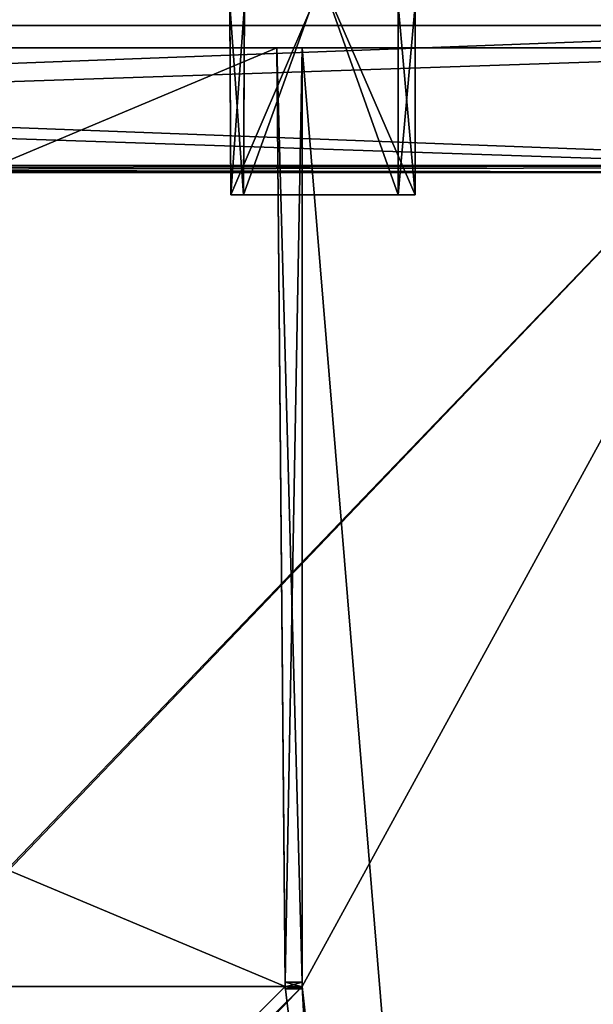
# Model space of a CAD drawing. Header units: millimetres. Extents: x -269 to 269, y -42 to 416.
# Tile 305 of 355: x 4 to 55, y 237 to 324. Entities that reach past the tile are written whole.
import ezdxf

# ---------------------------------------------------------------- set-up
doc = ezdxf.new("R2010")
doc.units = ezdxf.units.MM
doc.header["$LTSCALE"] = 65.185185
for name, color, linetype in [('1411', 7, 'CONTINUOUS'), ('1412', 7, 'CONTINUOUS'), ('1413', 7, 'CONTINUOUS'), ('1414', 7, 'CONTINUOUS'), ('1415', 7, 'CONTINUOUS'), ('1416', 7, 'CONTINUOUS'), ('1417', 7, 'CONTINUOUS'), ('1438', 7, 'CONTINUOUS'), ('1523', 7, 'CONTINUOUS'), ('1524', 7, 'CONTINUOUS'), ('1533', 7, 'CONTINUOUS'), ('1540', 7, 'CONTINUOUS'), ('1561', 7, 'CONTINUOUS'), ('1708', 7, 'CONTINUOUS'), ('1749', 7, 'CONTINUOUS'), ('1750', 7, 'CONTINUOUS'), ('1751', 7, 'CONTINUOUS'), ('1752', 7, 'CONTINUOUS'), ('1753', 7, 'CONTINUOUS'), ('1754', 7, 'CONTINUOUS'), ('1755', 7, 'CONTINUOUS'), ('1756', 7, 'CONTINUOUS'), ('1764', 7, 'CONTINUOUS'), ('1765', 7, 'CONTINUOUS'), ('1766', 7, 'CONTINUOUS'), ('1767', 7, 'CONTINUOUS'), ('1768', 7, 'CONTINUOUS'), ('1769', 7, 'CONTINUOUS'), ('1770', 7, 'CONTINUOUS'), ('2109', 7, 'CONTINUOUS'), ('2110', 7, 'CONTINUOUS'), ('2111', 7, 'CONTINUOUS'), ('2112', 7, 'CONTINUOUS'), ('2114', 7, 'CONTINUOUS'), ('2179', 7, 'CONTINUOUS'), ('2180', 7, 'CONTINUOUS'), ('2181', 7, 'CONTINUOUS'), ('2182', 7, 'CONTINUOUS'), ('2183', 7, 'CONTINUOUS'), ('2184', 7, 'CONTINUOUS'), ('2185', 7, 'CONTINUOUS'), ('2187', 7, 'CONTINUOUS'), ('2188', 7, 'CONTINUOUS'), ('2205', 7, 'CONTINUOUS'), ('2207', 7, 'CONTINUOUS'), ('2208', 7, 'CONTINUOUS'), ('2209', 7, 'CONTINUOUS')]:
    doc.layers.add(name, color=color, linetype=linetype)

msp = doc.modelspace()

# ---------------------------------------------------------------- linework, layer by layer
at = {"layer": '1411', "linetype": 'Continuous'}
for points in [[(-237.308, 322, -337.308), (-236.868, 322, -338.368), (93.308, 322, -337.308), (-237.308, 322, -337.308)], [(-170.526, 322, -337.21), (-237.308, 322, -337.308), (26.526, 322, -337.21), (-170.526, 322, -337.21)], [(-237.308, 322, -337.308), (93.308, 322, -337.308), (26.526, 322, -337.21), (-237.308, 322, -337.308)], [(-236.868, 322, -8.632), (-237.308, 322, -9.692), (92.868, 322, -8.632), (-236.868, 322, -8.632)], [(92.868, 322, -8.632), (-237.308, 322, -9.692), (93.308, 322, -9.692), (92.868, 322, -8.632)], [(93.308, 322, -9.692), (-237.308, 322, -9.692), (-170.526, 322, -9.79), (93.308, 322, -9.692)], [(-236.868, 322, -338.368), (-235.808, 322, -338.808), (92.868, 322, -338.368), (-236.868, 322, -338.368)], [(93.308, 322, -337.308), (-236.868, 322, -338.368), (92.868, 322, -338.368), (93.308, 322, -337.308)], [(-235.808, 322, -8.192), (-236.868, 322, -8.632), (91.808, 322, -8.192), (-235.808, 322, -8.192)], [(91.808, 322, -8.192), (-236.868, 322, -8.632), (92.868, 322, -8.632), (91.808, 322, -8.192)], [(-235.808, 322, -338.808), (91.808, 322, -338.808), (92.868, 322, -338.368), (-235.808, 322, -338.808)], [(93.308, 322, -9.692), (-170.526, 322, -9.79), (26.526, 322, -9.79), (93.308, 322, -9.692)], [(-170.526, 322, -9.79), (-170.526, 322, -13.616), (26.526, 322, -9.79), (-170.526, 322, -9.79)], [(26.526, 322, -9.79), (-170.526, 322, -13.616), (26.526, 322, -13.616), (26.526, 322, -9.79)], [(-170.526, 322, -333.384), (-170.526, 322, -337.21), (26.526, 322, -333.384), (-170.526, 322, -333.384)], [(26.526, 322, -333.384), (-170.526, 322, -337.21), (26.526, 322, -337.21), (26.526, 322, -333.384)], [(28.75, 322, -337.21), (26.526, 322, -337.21), (93.308, 322, -337.308), (28.75, 322, -337.21)], [(28.75, 322, -9.79), (93.308, 322, -9.692), (26.526, 322, -9.79), (28.75, 322, -9.79)], [(74.213, 322, -13.616), (93.308, 322, -9.692), (28.75, 322, -13.616), (74.213, 322, -13.616)], [(28.75, 322, -13.616), (93.308, 322, -9.692), (28.75, 322, -9.79), (28.75, 322, -13.616)], [(28.75, 322, -337.21), (93.308, 322, -337.308), (74.213, 322, -333.384), (28.75, 322, -337.21)], [(28.75, 322, -333.384), (28.75, 322, -337.21), (74.213, 322, -333.384), (28.75, 322, -333.384)]]:
    msp.add_3dface(points, dxfattribs=at)
at = {"layer": '1412', "linetype": 'Continuous'}
for points in [[(-235.808, 322, -338.808), (-236, 311, -339), (92, 311, -339), (-235.808, 322, -338.808)], [(91.808, 322, -338.808), (-235.808, 322, -338.808), (92, 311, -339), (91.808, 322, -338.808)]]:
    msp.add_3dface(points, dxfattribs=at)
at = {"layer": '1413', "linetype": 'Continuous'}
for points in [[(92, 311, -339), (-236, 311, -339), (-238.475, 311, -339.975), (92, 311, -339)], [(92, 311, -339), (-238.475, 311, -339.975), (94.475, 311, -339.975), (92, 311, -339)], [(-238.475, 311, -339.975), (-236.273, 311, -340.989), (94.475, 311, -339.975), (-238.475, 311, -339.975)], [(-236.273, 311, -6.011), (-238.475, 311, -7.025), (92.273, 311, -6.011), (-236.273, 311, -6.011)], [(92.273, 311, -6.011), (-238.475, 311, -7.025), (94.475, 311, -7.025), (92.273, 311, -6.011)], [(94.475, 311, -7.025), (-238.475, 311, -7.025), (-236, 311, -8), (94.475, 311, -7.025)], [(-236.273, 311, -340.989), (92.273, 311, -340.989), (94.475, 311, -339.975), (-236.273, 311, -340.989)], [(92, 311, -8), (94.475, 311, -7.025), (-236, 311, -8), (92, 311, -8)]]:
    msp.add_3dface(points, dxfattribs=at)
at = {"layer": '1414', "linetype": 'Continuous'}
for points in [[(-236.273, 311, -340.989), (-235.99, 311.61, -340.989), (91.99, 311.61, -340.989), (-236.273, 311, -340.989)], [(92.145, 311.423, -340.989), (-236.273, 311, -340.989), (91.99, 311.61, -340.989), (92.145, 311.423, -340.989)], [(92.273, 311, -340.989), (-236.273, 311, -340.989), (92.145, 311.423, -340.989), (92.273, 311, -340.989)]]:
    msp.add_3dface(points, dxfattribs=at)
at = {"layer": '1415', "linetype": 'Continuous'}
for points in [[(91.99, 311.61, -340.989), (-235.99, 311.61, -340.989), (91.774, 324, -340.773), (91.99, 311.61, -340.989)], [(-235.99, 311.61, -340.989), (-235.774, 324, -340.773), (91.774, 324, -340.773), (-235.99, 311.61, -340.989)]]:
    msp.add_3dface(points, dxfattribs=at)
at = {"layer": '1416', "linetype": 'Continuous'}
for points in [[(91.774, 324, -340.773), (-235.774, 324, -340.773), (74.339, 324, -331.453), (91.774, 324, -340.773)], [(74.339, 324, -331.453), (-235.774, 324, -340.773), (-218.339, 324, -331.453), (74.339, 324, -331.453)], [(-235.774, 324, -6.227), (91.774, 324, -6.227), (-218.339, 324, -15.547), (-235.774, 324, -6.227)], [(-218.339, 324, -15.547), (91.774, 324, -6.227), (74.339, 324, -15.547), (-218.339, 324, -15.547)]]:
    msp.add_3dface(points, dxfattribs=at)
at = {"layer": '1417', "linetype": 'Continuous'}
for points in [[(74.339, 324, -331.453), (-218.339, 324, -331.453), (-199.685, 38.791, -321.493), (74.339, 324, -331.453)], [(-198.928, 38.791, -321.493), (74.339, 324, -331.453), (-199.685, 38.791, -321.493), (-198.928, 38.791, -321.493)], [(74.339, 324, -331.453), (-198.928, 38.791, -321.493), (54.928, 38.791, -321.493), (74.339, 324, -331.453)]]:
    msp.add_3dface(points, dxfattribs=at)
at = {"layer": '1438', "linetype": 'Continuous'}
for points in [[(-218.339, 324, -15.547), (74.339, 324, -15.547), (55.685, 38.791, -25.507), (-218.339, 324, -15.547)], [(-198.928, 38.791, -25.507), (-218.339, 324, -15.547), (54.928, 38.791, -25.507), (-198.928, 38.791, -25.507)], [(54.928, 38.791, -25.507), (-218.339, 324, -15.547), (55.685, 38.791, -25.507), (54.928, 38.791, -25.507)]]:
    msp.add_3dface(points, dxfattribs=at)
at = {"layer": '1523', "linetype": 'Continuous'}
for points in [[(91.99, 311.61, -6.011), (-235.774, 324, -6.227), (-235.99, 311.61, -6.011), (91.99, 311.61, -6.011)], [(91.774, 324, -6.227), (-235.774, 324, -6.227), (91.99, 311.61, -6.011), (91.774, 324, -6.227)]]:
    msp.add_3dface(points, dxfattribs=at)
at = {"layer": '1524', "linetype": 'Continuous'}
for points in [[(-236.273, 311, -6.011), (92.273, 311, -6.011), (-236.145, 311.423, -6.011), (-236.273, 311, -6.011)], [(92.273, 311, -6.011), (-235.99, 311.61, -6.011), (-236.145, 311.423, -6.011), (92.273, 311, -6.011)], [(92.273, 311, -6.011), (91.99, 311.61, -6.011), (-235.99, 311.61, -6.011), (92.273, 311, -6.011)]]:
    msp.add_3dface(points, dxfattribs=at)
at = {"layer": '1533', "linetype": 'Continuous'}
for points in [[(-235.808, 322, -8.192), (91.808, 322, -8.192), (-236, 311, -8), (-235.808, 322, -8.192)], [(91.808, 322, -8.192), (92, 311, -8), (-236, 311, -8), (91.808, 322, -8.192)]]:
    msp.add_3dface(points, dxfattribs=at)
at = {"layer": '1540', "linetype": 'Continuous'}
for points in [[(26.526, 322, -13.616), (-170.526, 322, -13.616), (-171.25, 239, -16.514), (26.526, 322, -13.616)], [(26.526, 322, -13.616), (-171.25, 239, -16.514), (27.25, 239, -16.514), (26.526, 322, -13.616)], [(74.213, 322, -13.616), (28.75, 322, -13.616), (28.75, 239, -16.514), (74.213, 322, -13.616)], [(74.213, 322, -13.616), (28.75, 239, -16.514), (40.985, 15, -24.337), (74.213, 322, -13.616)], [(54.134, 15, -24.337), (74.213, 322, -13.616), (40.985, 15, -24.337), (54.134, 15, -24.337)], [(-198.134, 15, -24.337), (-184.985, 15, -24.337), (28.75, 239, -16.514), (-198.134, 15, -24.337)], [(-171.25, 239, -16.514), (-198.134, 15, -24.337), (27.25, 239, -16.514), (-171.25, 239, -16.514)], [(27.25, 239, -16.514), (-198.134, 15, -24.337), (28.75, 239, -16.514), (27.25, 239, -16.514)], [(28.75, 239, -16.514), (-184.985, 15, -24.337), (40.985, 15, -24.337), (28.75, 239, -16.514)]]:
    msp.add_3dface(points, dxfattribs=at)
at = {"layer": '1561', "linetype": 'Continuous'}
for points in [[(-171.25, 239, -330.486), (-170.526, 322, -333.384), (27.25, 239, -330.486), (-171.25, 239, -330.486)], [(-170.526, 322, -333.384), (26.526, 322, -333.384), (27.25, 239, -330.486), (-170.526, 322, -333.384)], [(28.75, 322, -333.384), (74.213, 322, -333.384), (54.134, 15, -322.663), (28.75, 322, -333.384)], [(28.75, 322, -333.384), (54.134, 15, -322.663), (28.75, 239, -330.486), (28.75, 322, -333.384)], [(-184.985, 15, -322.663), (-172.75, 239, -330.486), (40.985, 15, -322.663), (-184.985, 15, -322.663)], [(-172.75, 239, -330.486), (-171.25, 239, -330.486), (54.134, 15, -322.663), (-172.75, 239, -330.486)], [(40.985, 15, -322.663), (-172.75, 239, -330.486), (54.134, 15, -322.663), (40.985, 15, -322.663)], [(54.134, 15, -322.663), (-171.25, 239, -330.486), (27.25, 239, -330.486), (54.134, 15, -322.663)], [(28.75, 239, -330.486), (54.134, 15, -322.663), (27.25, 239, -330.486), (28.75, 239, -330.486)]]:
    msp.add_3dface(points, dxfattribs=at)
at = {"layer": '1708', "linetype": 'Continuous'}
for points in [[(74.213, 322, -333.384), (79.445, 322, -332.346), (54.134, 15, -322.663), (74.213, 322, -333.384)], [(54.134, 15, -322.663), (79.445, 322, -332.346), (65.664, 15, -319.577), (54.134, 15, -322.663)]]:
    msp.add_3dface(points, dxfattribs=at)
at = {"layer": '1749', "linetype": 'Continuous'}
msp.add_3dface([(74.213, 322, -13.616), (54.134, 15, -24.337), (65.657, 15, -27.42), (74.213, 322, -13.616)], dxfattribs=at)
at = {"layer": '1750', "linetype": 'Continuous'}
for points in [[(28.75, 322, -337.21), (28.75, 322, -333.384), (28.75, 239, -330.486), (28.75, 322, -337.21)], [(28.75, 322, -337.21), (28.75, 239, -330.486), (28.75, 239.395, -336.489), (28.75, 322, -337.21)], [(28.75, 239.395, -336.489), (28.75, 239, -330.486), (28.75, 239, -333.143), (28.75, 239.395, -336.489)], [(28.75, 238.974, -336.312), (28.75, 239.395, -336.489), (28.75, 239, -333.143), (28.75, 238.974, -336.312)], [(28.75, 238.8, -333.889), (28.75, 238.974, -336.312), (28.75, 239, -333.143), (28.75, 238.8, -333.889)], [(28.75, 238.8, -335.889), (28.75, 238.974, -336.312), (28.75, 238.8, -333.889), (28.75, 238.8, -335.889)]]:
    msp.add_3dface(points, dxfattribs=at)
at = {"layer": '1751', "linetype": 'Continuous'}
for points in [[(26.526, 322, -337.21), (28.75, 322, -337.21), (28.75, 239.395, -336.489), (26.526, 322, -337.21)], [(26.526, 322, -337.21), (28.75, 239.395, -336.489), (27.247, 239.395, -336.489), (26.526, 322, -337.21)]]:
    msp.add_3dface(points, dxfattribs=at)
at = {"layer": '1752', "linetype": 'Continuous'}
for points in [[(26.526, 322, -333.384), (26.526, 322, -337.21), (27.247, 239.395, -336.489), (26.526, 322, -333.384)], [(27.25, 239, -330.486), (26.526, 322, -333.384), (27.25, 239, -333.143), (27.25, 239, -330.486)], [(26.526, 322, -333.384), (27.247, 239.395, -336.489), (27.25, 239, -333.143), (26.526, 322, -333.384)], [(27.25, 239, -333.143), (27.247, 239.395, -336.489), (27.25, 238.974, -336.312), (27.25, 239, -333.143)], [(27.252, 238.8, -333.889), (27.25, 239, -333.143), (27.252, 238.8, -335.889), (27.252, 238.8, -333.889)], [(27.252, 238.8, -335.889), (27.25, 239, -333.143), (27.25, 238.974, -336.312), (27.252, 238.8, -335.889)]]:
    msp.add_3dface(points, dxfattribs=at)
at = {"layer": '1753', "linetype": 'Continuous'}
for points in [[(28.75, 239, -330.486), (27.25, 239, -330.486), (27.25, 239, -333.143), (28.75, 239, -330.486)], [(28.75, 239, -333.143), (28.75, 239, -330.486), (27.25, 239, -333.143), (28.75, 239, -333.143)]]:
    msp.add_3dface(points, dxfattribs=at)
at = {"layer": '1754', "linetype": 'Continuous'}
for points in [[(28.75, 238.8, -333.889), (28.75, 239, -333.143), (27.25, 239, -333.143), (28.75, 238.8, -333.889)], [(28.75, 238.8, -333.889), (27.25, 239, -333.143), (27.252, 238.8, -333.889), (28.75, 238.8, -333.889)]]:
    msp.add_3dface(points, dxfattribs=at)
at = {"layer": '1755', "linetype": 'Continuous'}
for points in [[(28.75, 238.8, -335.889), (28.75, 238.8, -333.889), (27.252, 238.8, -335.889), (28.75, 238.8, -335.889)], [(28.75, 238.8, -333.889), (27.252, 238.8, -333.889), (27.252, 238.8, -335.889), (28.75, 238.8, -333.889)]]:
    msp.add_3dface(points, dxfattribs=at)
at = {"layer": '1756', "linetype": 'Continuous'}
for points in [[(28.75, 239.395, -336.489), (28.75, 238.974, -336.312), (27.247, 239.395, -336.489), (28.75, 239.395, -336.489)], [(27.247, 239.395, -336.489), (28.75, 238.974, -336.312), (27.25, 238.974, -336.312), (27.247, 239.395, -336.489)], [(28.75, 238.974, -336.312), (28.75, 238.8, -335.889), (27.25, 238.974, -336.312), (28.75, 238.974, -336.312)], [(28.75, 238.8, -335.889), (27.252, 238.8, -335.889), (27.25, 238.974, -336.312), (28.75, 238.8, -335.889)]]:
    msp.add_3dface(points, dxfattribs=at)
at = {"layer": '1764', "linetype": 'Continuous'}
for points in [[(26.526, 322, -9.79), (26.526, 322, -13.616), (27.25, 239, -16.514), (26.526, 322, -9.79)], [(26.526, 322, -9.79), (27.25, 239, -16.514), (27.247, 239.395, -10.511), (26.526, 322, -9.79)], [(27.247, 239.395, -10.511), (27.25, 239, -16.514), (27.25, 239, -13.857), (27.247, 239.395, -10.511)], [(27.25, 238.974, -10.688), (27.247, 239.395, -10.511), (27.25, 239, -13.857), (27.25, 238.974, -10.688)], [(27.252, 238.8, -13.111), (27.25, 238.974, -10.688), (27.25, 239, -13.857), (27.252, 238.8, -13.111)], [(27.252, 238.8, -11.111), (27.25, 238.974, -10.688), (27.252, 238.8, -13.111), (27.252, 238.8, -11.111)]]:
    msp.add_3dface(points, dxfattribs=at)
at = {"layer": '1765', "linetype": 'Continuous'}
for points in [[(28.75, 322, -9.79), (26.526, 322, -9.79), (27.247, 239.395, -10.511), (28.75, 322, -9.79)], [(28.75, 322, -9.79), (27.247, 239.395, -10.511), (28.75, 239.395, -10.511), (28.75, 322, -9.79)]]:
    msp.add_3dface(points, dxfattribs=at)
at = {"layer": '1766', "linetype": 'Continuous'}
for points in [[(28.75, 322, -13.616), (28.75, 322, -9.79), (28.75, 239.395, -10.511), (28.75, 322, -13.616)], [(28.75, 239, -16.514), (28.75, 322, -13.616), (28.75, 239, -13.857), (28.75, 239, -16.514)], [(28.75, 322, -13.616), (28.75, 239.395, -10.511), (28.75, 239, -13.857), (28.75, 322, -13.616)], [(28.75, 239, -13.857), (28.75, 239.395, -10.511), (28.75, 238.974, -10.688), (28.75, 239, -13.857)], [(28.75, 238.8, -13.111), (28.75, 239, -13.857), (28.75, 238.8, -11.111), (28.75, 238.8, -13.111)], [(28.75, 238.8, -11.111), (28.75, 239, -13.857), (28.75, 238.974, -10.688), (28.75, 238.8, -11.111)]]:
    msp.add_3dface(points, dxfattribs=at)
at = {"layer": '1767', "linetype": 'Continuous'}
for points in [[(27.25, 239, -16.514), (28.75, 239, -16.514), (28.75, 239, -13.857), (27.25, 239, -16.514)], [(27.25, 239, -13.857), (27.25, 239, -16.514), (28.75, 239, -13.857), (27.25, 239, -13.857)]]:
    msp.add_3dface(points, dxfattribs=at)
at = {"layer": '1768', "linetype": 'Continuous'}
for points in [[(27.252, 238.8, -13.111), (27.25, 239, -13.857), (28.75, 239, -13.857), (27.252, 238.8, -13.111)], [(27.252, 238.8, -13.111), (28.75, 239, -13.857), (28.75, 238.8, -13.111), (27.252, 238.8, -13.111)]]:
    msp.add_3dface(points, dxfattribs=at)
at = {"layer": '1769', "linetype": 'Continuous'}
for points in [[(27.252, 238.8, -11.111), (27.252, 238.8, -13.111), (28.75, 238.8, -11.111), (27.252, 238.8, -11.111)], [(27.252, 238.8, -13.111), (28.75, 238.8, -13.111), (28.75, 238.8, -11.111), (27.252, 238.8, -13.111)]]:
    msp.add_3dface(points, dxfattribs=at)
at = {"layer": '1770', "linetype": 'Continuous'}
for points in [[(27.247, 239.395, -10.511), (27.25, 238.974, -10.688), (28.75, 239.395, -10.511), (27.247, 239.395, -10.511)], [(28.75, 239.395, -10.511), (27.25, 238.974, -10.688), (28.75, 238.974, -10.688), (28.75, 239.395, -10.511)], [(27.25, 238.974, -10.688), (27.252, 238.8, -11.111), (28.75, 238.974, -10.688), (27.25, 238.974, -10.688)], [(27.252, 238.8, -11.111), (28.75, 238.8, -11.111), (28.75, 238.974, -10.688), (27.252, 238.8, -11.111)]]:
    msp.add_3dface(points, dxfattribs=at)
at = {"layer": '2109', "linetype": 'Continuous'}
for points in [[(37.25, 347, -20.5), (23.75, 347, -20.5), (23.551, 309, -20.5), (37.25, 347, -20.5)], [(37.25, 347, -20.5), (23.551, 309, -20.5), (37.25, 309, -20.5), (37.25, 347, -20.5)]]:
    msp.add_3dface(points, dxfattribs=at)
at = {"layer": '2110', "linetype": 'Continuous'}
for points in [[(38.75, 309, -22), (23.551, 309, -20.5), (22.449, 309, -22), (38.75, 309, -22)], [(22.449, 309, -22), (23.551, 309, -20.5), (22.449, 309, -17.312), (22.449, 309, -22)], [(22.449, 309, -17.312), (23.551, 309, -20.5), (23.551, 309, -17.312), (22.449, 309, -17.312)], [(37.25, 309, -20.5), (23.551, 309, -20.5), (38.75, 309, -22), (37.25, 309, -20.5)], [(37.25, 309, -17.312), (37.25, 309, -20.5), (38.75, 309, -22), (37.25, 309, -17.312)], [(38.75, 309, -17.312), (37.25, 309, -17.312), (38.75, 309, -22), (38.75, 309, -17.312)]]:
    msp.add_3dface(points, dxfattribs=at)
at = {"layer": '2111', "linetype": 'Continuous'}
for points in [[(37.25, 347, -20.5), (37.25, 309, -20.5), (37.25, 325.8, -15.843), (37.25, 347, -20.5)], [(37.25, 309, -20.5), (37.25, 309, -17.312), (37.25, 325.8, -15.843), (37.25, 309, -20.5)]]:
    msp.add_3dface(points, dxfattribs=at)
at = {"layer": '2112', "linetype": 'Continuous'}
for points in [[(37.25, 309, -17.312), (38.75, 309, -17.312), (38.75, 325.8, -15.843), (37.25, 309, -17.312)], [(37.25, 325.8, -15.843), (37.25, 309, -17.312), (38.75, 325.8, -15.843), (37.25, 325.8, -15.843)]]:
    msp.add_3dface(points, dxfattribs=at)
at = {"layer": '2114', "linetype": 'Continuous'}
for points in [[(38.75, 347, -22), (38.75, 309, -17.312), (38.75, 309, -22), (38.75, 347, -22)], [(38.75, 309, -17.312), (38.75, 347, -22), (38.75, 325.8, -15.843), (38.75, 309, -17.312)]]:
    msp.add_3dface(points, dxfattribs=at)
at = {"layer": '2179', "linetype": 'Continuous'}
for points in [[(22.449, 309, -329.688), (22.25, 347, -325), (22.361, 325.8, -331.157), (22.449, 309, -329.688)], [(22.25, 347, -325), (22.449, 309, -329.688), (22.449, 309, -325), (22.25, 347, -325)]]:
    msp.add_3dface(points, dxfattribs=at)
at = {"layer": '2180', "linetype": 'Continuous'}
for points in [[(22.449, 309, -329.688), (22.361, 325.8, -331.157), (23.551, 309, -329.688), (22.449, 309, -329.688)], [(23.551, 309, -329.688), (22.361, 325.8, -331.157), (23.639, 325.8, -331.157), (23.551, 309, -329.688)]]:
    msp.add_3dface(points, dxfattribs=at)
at = {"layer": '2181', "linetype": 'Continuous'}
for points in [[(22.449, 309, -325), (22.449, 309, -329.688), (23.551, 309, -329.688), (22.449, 309, -325)], [(22.449, 309, -325), (23.551, 309, -329.688), (23.551, 309, -326.5), (22.449, 309, -325)], [(22.449, 309, -325), (23.551, 309, -326.5), (37.25, 309, -326.5), (22.449, 309, -325)], [(38.75, 309, -325), (22.449, 309, -325), (37.25, 309, -326.5), (38.75, 309, -325)], [(38.75, 309, -329.688), (38.75, 309, -325), (37.25, 309, -326.5), (38.75, 309, -329.688)], [(37.25, 309, -329.688), (38.75, 309, -329.688), (37.25, 309, -326.5), (37.25, 309, -329.688)]]:
    msp.add_3dface(points, dxfattribs=at)
at = {"layer": '2182', "linetype": 'Continuous'}
for points in [[(23.551, 309, -326.5), (23.75, 347, -326.5), (37.25, 309, -326.5), (23.551, 309, -326.5)], [(23.75, 347, -326.5), (37.25, 347, -326.5), (37.25, 309, -326.5), (23.75, 347, -326.5)]]:
    msp.add_3dface(points, dxfattribs=at)
at = {"layer": '2183', "linetype": 'Continuous'}
for points in [[(37.25, 347, -326.5), (37.25, 309, -329.688), (37.25, 309, -326.5), (37.25, 347, -326.5)], [(37.25, 309, -329.688), (37.25, 347, -326.5), (37.25, 325.8, -331.157), (37.25, 309, -329.688)]]:
    msp.add_3dface(points, dxfattribs=at)
at = {"layer": '2184', "linetype": 'Continuous'}
for points in [[(38.75, 309, -329.688), (37.25, 309, -329.688), (37.25, 325.8, -331.157), (38.75, 309, -329.688)], [(38.75, 309, -329.688), (37.25, 325.8, -331.157), (38.75, 325.8, -331.157), (38.75, 309, -329.688)]]:
    msp.add_3dface(points, dxfattribs=at)
at = {"layer": '2185', "linetype": 'Continuous'}
for points in [[(38.75, 347, -338.232), (38.75, 347, -325), (38.75, 309, -325), (38.75, 347, -338.232)], [(38.75, 347, -338.232), (38.75, 309, -325), (38.75, 325.8, -331.157), (38.75, 347, -338.232)], [(38.75, 309, -325), (38.75, 309, -329.688), (38.75, 325.8, -331.157), (38.75, 309, -325)]]:
    msp.add_3dface(points, dxfattribs=at)
at = {"layer": '2187', "linetype": 'Continuous'}
for points in [[(38.75, 347, -325), (22.25, 347, -325), (22.449, 309, -325), (38.75, 347, -325)], [(38.75, 347, -325), (22.449, 309, -325), (38.75, 309, -325), (38.75, 347, -325)]]:
    msp.add_3dface(points, dxfattribs=at)
at = {"layer": '2188', "linetype": 'Continuous'}
for points in [[(23.639, 325.8, -331.157), (23.75, 347, -326.5), (23.551, 309, -326.5), (23.639, 325.8, -331.157)], [(23.551, 309, -329.688), (23.639, 325.8, -331.157), (23.551, 309, -326.5), (23.551, 309, -329.688)]]:
    msp.add_3dface(points, dxfattribs=at)
at = {"layer": '2205', "linetype": 'Continuous'}
for points in [[(23.551, 309, -20.5), (23.75, 347, -20.5), (23.551, 309, -17.312), (23.551, 309, -20.5)], [(23.551, 309, -17.312), (23.75, 347, -20.5), (23.639, 325.8, -15.843), (23.551, 309, -17.312)]]:
    msp.add_3dface(points, dxfattribs=at)
at = {"layer": '2207', "linetype": 'Continuous'}
for points in [[(22.449, 309, -17.312), (23.639, 325.8, -15.843), (22.361, 325.8, -15.843), (22.449, 309, -17.312)], [(22.449, 309, -17.312), (23.551, 309, -17.312), (23.639, 325.8, -15.843), (22.449, 309, -17.312)]]:
    msp.add_3dface(points, dxfattribs=at)
at = {"layer": '2208', "linetype": 'Continuous'}
for points in [[(22.25, 347, -8.768), (22.25, 347, -22), (22.449, 309, -22), (22.25, 347, -8.768)], [(22.25, 347, -8.768), (22.449, 309, -22), (22.361, 325.8, -15.843), (22.25, 347, -8.768)], [(22.449, 309, -22), (22.449, 309, -17.312), (22.361, 325.8, -15.843), (22.449, 309, -22)]]:
    msp.add_3dface(points, dxfattribs=at)
at = {"layer": '2209', "linetype": 'Continuous'}
for points in [[(22.25, 347, -22), (38.75, 347, -22), (38.75, 309, -22), (22.25, 347, -22)], [(22.25, 347, -22), (38.75, 309, -22), (22.449, 309, -22), (22.25, 347, -22)]]:
    msp.add_3dface(points, dxfattribs=at)

doc.saveas('drawing.dxf')
